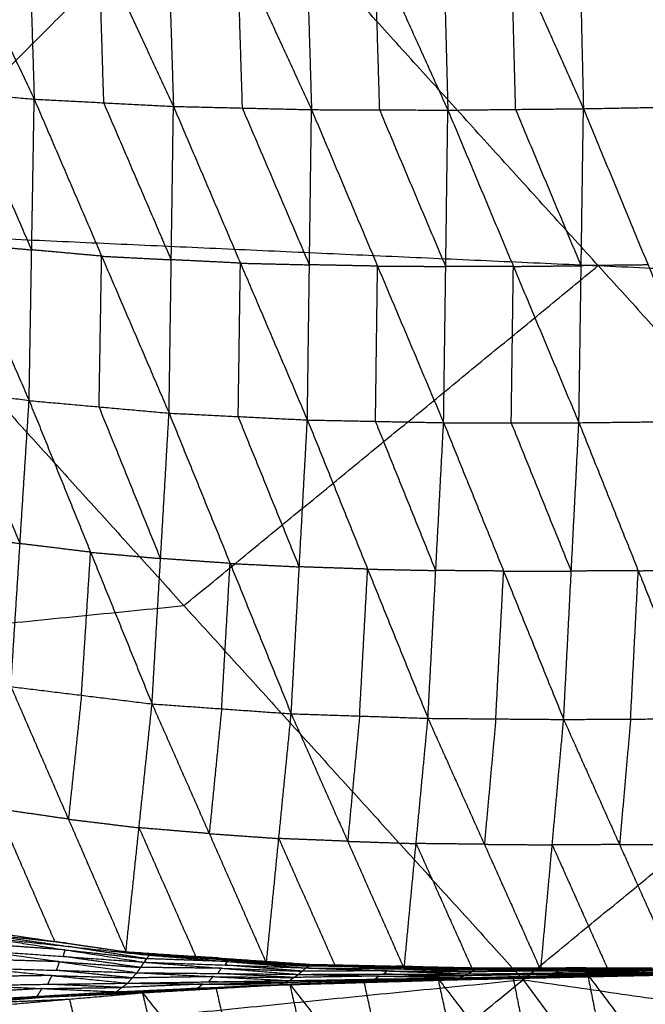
# Model space of a CAD drawing. Header units: millimetres. Extents: x -106 to 110, y -96 to 120.
# Tile 819 of 1020: x 50.62 to 54.71, y 54.55 to 60.99. Entities that reach past the tile are written whole.
import ezdxf

# ---------------------------------------------------------------- set-up
doc = ezdxf.new("R2010")
doc.units = ezdxf.units.MM
doc.header["$MEASUREMENT"] = 0
doc.layers.add('Default', color=7, linetype='Continuous', true_color=0x000000)

msp = doc.modelspace()

# ---------------------------------------------------------------- linework, layer by layer
at = {"layer": 'Default'}
for points in [[(49.4703, 59.6065, 4.1879), (51.9518, 62.088, 4.4319), (54.4333, 64.5695, 4.6759)], [(54.4333, 64.5695, 4.6759), (56.8852, 61.8643, 4.6759), (59.3371, 59.1591, 4.6759)], [(49.7295, 62.5476, -2.1749), (50.2201, 61.5103, -2.1524), (50.7108, 60.473, -2.1298)], [(50.6468, 62.5198, -2.2042), (50.6788, 61.4964, -2.167), (50.7108, 60.473, -2.1298)], [(50.6468, 62.5198, -2.2042), (51.1346, 61.4729, -2.1707), (51.6223, 60.4259, -2.1371)], [(51.557, 62.5106, -2.2058), (51.5897, 61.4682, -2.1714), (51.6223, 60.4259, -2.1371)], [(51.557, 62.5106, -2.2058), (52.0417, 61.4576, -2.1639), (52.5263, 60.4045, -2.1221)], [(52.4636, 62.5148, -2.1836), (52.4949, 61.4597, -2.1529), (52.5263, 60.4045, -2.1221)], [(52.4636, 62.5148, -2.1836), (52.9414, 61.4581, -2.1362), (53.4191, 60.4014, -2.0889)], [(53.3619, 62.528, -2.1421), (53.3905, 61.4647, -2.1155), (53.4191, 60.4014, -2.0889)], [(53.3619, 62.528, -2.1421), (53.8343, 61.4694, -2.0909), (54.3068, 60.4107, -2.0397)], [(54.2563, 62.5475, -2.0837), (54.2816, 61.4791, -2.0617), (54.3068, 60.4107, -2.0397)], [(54.2563, 62.5475, -2.0837), (54.7211, 61.4873, -2.0303), (55.186, 60.4272, -1.977)], [(54.4037, 59.3828, 4.4319), (53.1778, 60.7354, 4.4319), (51.9518, 62.088, 4.4319)], [(51.1666, 60.4494, -2.1335), (51.1506, 60.9611, -2.1521), (51.1346, 61.4729, -2.1707)], [(52.0743, 60.4152, -2.1296), (52.058, 60.9364, -2.1468), (52.0417, 61.4576, -2.1639)], [(52.9727, 60.403, -2.1055), (52.957, 60.9305, -2.1209), (52.9414, 61.4581, -2.1362)], [(53.863, 60.4061, -2.0643), (53.8487, 60.9377, -2.0776), (53.8343, 61.4694, -2.0909)], [(49.7882, 60.5551, -2.0963), (50.2327, 59.5271, -1.8784), (50.6773, 58.4991, -1.6606)], [(49.7882, 60.5551, -2.0963), (50.2495, 60.5141, -2.113), (50.7108, 60.473, -2.1298)], [(50.6941, 59.4861, -1.8952), (50.4718, 60.0001, -2.0041), (50.2495, 60.5141, -2.113)], [(50.6773, 58.4991, -1.6606), (50.6941, 59.4861, -1.8952), (50.7108, 60.473, -2.1298)], [(50.7108, 60.473, -2.1298), (51.1522, 59.4449, -1.8978), (51.5936, 58.4169, -1.6658)], [(50.7108, 60.473, -2.1298), (51.1666, 60.4494, -2.1335), (51.6223, 60.4259, -2.1371)], [(51.608, 59.4214, -1.9015), (51.3873, 59.9354, -2.0175), (51.1666, 60.4494, -2.1335)], [(51.5936, 58.4169, -1.6658), (51.608, 59.4214, -1.9015), (51.6223, 60.4259, -2.1371)], [(51.6223, 60.4259, -2.1371), (52.0608, 59.399, -1.8948), (52.4992, 58.3722, -1.6524)], [(51.6223, 60.4259, -2.1371), (52.0743, 60.4152, -2.1296), (52.5263, 60.4045, -2.1221)], [(54.3068, 60.4107, -2.0397), (54.7464, 60.4189, -2.0083), (55.186, 60.4272, -1.977)], [(52.5127, 59.3884, -1.8873), (52.2935, 59.9018, -2.0084), (52.0743, 60.4152, -2.1296)], [(52.4992, 58.3722, -1.6524), (52.5127, 59.3884, -1.8873), (52.5263, 60.4045, -2.1221)], [(52.5263, 60.4045, -2.1221), (52.9587, 59.3794, -1.8729), (53.3912, 58.3543, -1.6237)], [(52.5263, 60.4045, -2.1221), (52.9727, 60.403, -2.1055), (53.4191, 60.4014, -2.0889)], [(53.4052, 59.3778, -1.8563), (53.1889, 59.8904, -1.9809), (52.9727, 60.403, -2.1055)], [(53.3912, 58.3543, -1.6237), (53.4052, 59.3778, -1.8563), (53.4191, 60.4014, -2.0889)], [(53.4191, 60.4014, -2.0889), (53.863, 60.4061, -2.0643), (54.3068, 60.4107, -2.0397)], [(53.4191, 60.4014, -2.0889), (53.8481, 59.3778, -1.8352), (54.2771, 58.3542, -1.5814)], [(54.292, 59.3825, -1.8105), (54.0775, 59.8943, -1.9374), (53.863, 60.4061, -2.0643)], [(54.2771, 58.3542, -1.5814), (54.292, 59.3825, -1.8105), (54.3068, 60.4107, -2.0397)], [(54.3068, 60.4107, -2.0397), (54.7298, 59.3875, -1.7837), (55.1527, 58.3642, -1.5277)], [(49.4703, 59.6065, 4.1879), (51.6909, 57.1565, 4.1879), (53.9115, 54.7064, 4.1879)], [(49.4703, 59.6065, 4.1879), (54.4037, 59.3828, 4.4319), (59.3371, 59.1591, 4.6759)], [(50.2327, 59.5271, -1.8784), (50.4634, 59.5066, -1.8868), (50.6941, 59.4861, -1.8952)], [(51.1522, 59.4449, -1.8978), (50.9231, 59.4655, -1.8965), (50.6941, 59.4861, -1.8952)], [(51.1355, 58.458, -1.6632), (51.1438, 58.9515, -1.7805), (51.1522, 59.4449, -1.8978)], [(51.1522, 59.4449, -1.8978), (51.3801, 59.4332, -1.8996), (51.608, 59.4214, -1.9015)], [(52.0608, 59.399, -1.8948), (51.8344, 59.4102, -1.8981), (51.608, 59.4214, -1.9015)], [(52.0464, 58.3945, -1.6591), (52.0536, 58.8968, -1.7769), (52.0608, 59.399, -1.8948)], [(52.0608, 59.399, -1.8948), (52.2867, 59.3937, -1.891), (52.5127, 59.3884, -1.8873)], [(51.6909, 57.1565, 4.1879), (53.0473, 58.2696, 4.3099), (54.4037, 59.3828, 4.4319)], [(52.9587, 59.3794, -1.8729), (52.7357, 59.3839, -1.8801), (52.5127, 59.3884, -1.8873)], [(52.9452, 58.3632, -1.638), (52.952, 58.8713, -1.7555), (52.9587, 59.3794, -1.8729)], [(52.9587, 59.3794, -1.8729), (53.182, 59.3786, -1.8646), (53.4052, 59.3778, -1.8563)], [(53.8481, 59.3778, -1.8352), (53.6266, 59.3778, -1.8457), (53.4052, 59.3778, -1.8563)], [(53.8342, 58.3542, -1.6026), (53.8411, 58.866, -1.7189), (53.8481, 59.3778, -1.8352)], [(53.8481, 59.3778, -1.8352), (54.07, 59.3801, -1.8228), (54.292, 59.3825, -1.8105)], [(54.7298, 59.3875, -1.7837), (54.5109, 59.385, -1.7971), (54.292, 59.3825, -1.8105)], [(54.4037, 59.3828, 4.4319), (55.514, 58.1578, 4.4319), (56.6243, 56.9328, 4.4319)], [(53.9115, 54.7064, 4.1879), (56.6243, 56.9328, 4.4319), (59.3371, 59.1591, 4.6759)], [(49.7469, 58.6326, -1.6338), (50.2121, 58.5659, -1.6472), (50.6773, 58.4991, -1.6606)], [(50.6177, 57.5625, -1.2143), (50.4149, 58.0642, -1.4307), (50.2121, 58.5659, -1.6472)], [(50.558, 56.6259, -0.768), (50.6177, 57.5625, -1.2143), (50.6773, 58.4991, -1.6606)], [(50.6773, 58.4991, -1.6606), (51.0798, 57.5059, -1.2104), (51.4823, 56.5127, -0.7601)], [(50.6773, 58.4991, -1.6606), (51.1355, 58.458, -1.6632), (51.5936, 58.4169, -1.6658)], [(51.538, 57.4648, -1.213), (51.3367, 57.9614, -1.4381), (51.1355, 58.458, -1.6632)], [(51.4823, 56.5127, -0.7601), (51.538, 57.4648, -1.213), (51.5936, 58.4169, -1.6658)], [(51.5936, 58.4169, -1.6658), (51.9935, 57.4326, -1.2028), (52.3933, 56.4483, -0.7399)], [(51.5936, 58.4169, -1.6658), (52.0464, 58.3945, -1.6591), (52.4992, 58.3722, -1.6524)], [(52.4462, 57.4102, -1.1961), (52.2463, 57.9024, -1.4276), (52.0464, 58.3945, -1.6591)], [(52.3933, 56.4483, -0.7399), (52.4462, 57.4102, -1.1961), (52.4992, 58.3722, -1.6524)], [(52.4992, 58.3722, -1.6524), (52.8939, 57.3953, -1.1808), (53.2887, 56.4183, -0.7092)], [(52.4992, 58.3722, -1.6524), (52.9452, 58.3632, -1.638), (53.3912, 58.3543, -1.6237)], [(53.3399, 57.3863, -1.1665), (53.1426, 57.8748, -1.4022), (52.9452, 58.3632, -1.638)], [(54.2771, 58.3542, -1.5814), (54.7149, 58.3592, -1.5545), (55.1527, 58.3642, -1.5277)], [(53.2887, 56.4183, -0.7092), (53.3399, 57.3863, -1.1665), (53.3912, 58.3543, -1.6237)], [(53.3912, 58.3543, -1.6237), (53.7842, 57.3826, -1.1463), (54.1772, 56.4108, -0.6689)], [(53.3912, 58.3543, -1.6237), (53.8342, 58.3542, -1.6026), (54.2771, 58.3542, -1.5814)], [(54.2272, 57.3825, -1.1252), (54.0307, 57.8684, -1.3639), (53.8342, 58.3542, -1.6026)], [(54.1772, 56.4108, -0.6689), (54.2272, 57.3825, -1.1252), (54.2771, 58.3542, -1.5814)], [(54.2771, 58.3542, -1.5814), (54.6656, 57.3849, -1.1009), (55.054, 56.4156, -0.6205)], [(50.1524, 57.6292, -1.2009), (50.3851, 57.5959, -1.2076), (50.6177, 57.5625, -1.2143)], [(51.0798, 57.5059, -1.2104), (50.8487, 57.5342, -1.2123), (50.6177, 57.5625, -1.2143)], [(51.0202, 56.5693, -0.764), (51.05, 57.0376, -0.9872), (51.0798, 57.5059, -1.2104)], [(51.0798, 57.5059, -1.2104), (51.3089, 57.4853, -1.2117), (51.538, 57.4648, -1.213)], [(51.9935, 57.4326, -1.2028), (51.7657, 57.4487, -1.2079), (51.538, 57.4648, -1.213)], [(51.9378, 56.4805, -0.75), (51.9656, 56.9565, -0.9764), (51.9935, 57.4326, -1.2028)], [(51.9935, 57.4326, -1.2028), (52.2199, 57.4214, -1.1995), (52.4462, 57.4102, -1.1961)], [(52.8939, 57.3953, -1.1808), (52.6701, 57.4027, -1.1885), (52.4462, 57.4102, -1.1961)], [(52.841, 56.4333, -0.7246), (52.8675, 56.9143, -0.9527), (52.8939, 57.3953, -1.1808)], [(52.8939, 57.3953, -1.1808), (53.1169, 57.3908, -1.1736), (53.3399, 57.3863, -1.1665)], [(54.6656, 57.3849, -1.1009), (54.8845, 57.3874, -1.0875), (55.1033, 57.3899, -1.0741)], [(53.7842, 57.3826, -1.1463), (53.5621, 57.3844, -1.1564), (53.3399, 57.3863, -1.1665)], [(53.7329, 56.4146, -0.6891), (53.7586, 56.8986, -0.9177), (53.7842, 57.3826, -1.1463)], [(53.7842, 57.3826, -1.1463), (54.0057, 57.3825, -1.1357), (54.2272, 57.3825, -1.1252)], [(54.6656, 57.3849, -1.1009), (54.4464, 57.3837, -1.1131), (54.2272, 57.3825, -1.1252)], [(54.6156, 56.4132, -0.6447), (54.6406, 56.8991, -0.8728), (54.6656, 57.3849, -1.1009)], [(46.5007, 56.6369, 4.07), (49.0958, 56.8967, 4.1289), (51.6909, 57.1565, 4.1879)], [(50.558, 56.6259, -0.768), (50.9347, 55.758, -0.1357), (51.3114, 54.8902, 0.4967)], [(50.558, 56.6259, -0.768), (51.0202, 56.5693, -0.764), (51.4823, 56.5127, -0.7601)], [(51.0202, 56.5693, -0.764), (50.9774, 56.1637, -0.4498), (50.9347, 55.758, -0.1357)], [(51.3114, 54.8902, 0.4967), (51.3968, 55.7014, -0.1317), (51.4823, 56.5127, -0.7601)], [(51.4823, 56.5127, -0.7601), (51.8566, 55.6632, -0.1134), (52.2309, 54.8136, 0.5334)], [(51.4823, 56.5127, -0.7601), (51.9378, 56.4805, -0.75), (52.3933, 56.4483, -0.7399)], [(51.9378, 56.4805, -0.75), (51.8972, 56.0718, -0.4317), (51.8566, 55.6632, -0.1134)], [(52.2309, 54.8136, 0.5334), (52.3121, 55.631, -0.1032), (52.3933, 56.4483, -0.7399)], [(52.3933, 56.4483, -0.7399), (52.7631, 55.6131, -0.0828), (53.1329, 54.7779, 0.5743)], [(52.3933, 56.4483, -0.7399), (52.841, 56.4333, -0.7246), (53.2887, 56.4183, -0.7092)], [(52.841, 56.4333, -0.7246), (52.8021, 56.0232, -0.4037), (52.7631, 55.6131, -0.0828)], [(53.1329, 54.7779, 0.5743), (53.2108, 55.5981, -0.0675), (53.2887, 56.4183, -0.7092)], [(53.2887, 56.4183, -0.7092), (53.6581, 55.5932, -0.0448), (54.0274, 54.7681, 0.6196)], [(53.2887, 56.4183, -0.7092), (53.7329, 56.4146, -0.6891), (54.1772, 56.4108, -0.6689)], [(53.7329, 56.4146, -0.6891), (53.6955, 56.0039, -0.367), (53.6581, 55.5932, -0.0448)], [(54.0274, 54.7681, 0.6196), (54.1023, 55.5895, -0.0247), (54.1772, 56.4108, -0.6689)], [(54.1772, 56.4108, -0.6689), (54.6156, 56.4132, -0.6447), (55.054, 56.4156, -0.6205)], [(54.1772, 56.4108, -0.6689), (54.5433, 55.5913, -0.0001), (54.9093, 54.7717, 0.6687)], [(54.6156, 56.4132, -0.6447), (54.5794, 56.0023, -0.3224), (54.5433, 55.5913, -0.0001)], [(50.4674, 55.8255, -0.1518), (50.6558, 55.3916, 0.1644), (50.8441, 54.9577, 0.4805)], [(50.9347, 55.758, -0.1357), (50.7011, 55.7918, -0.1437), (50.4674, 55.8255, -0.1518)], [(50.9347, 55.758, -0.1357), (51.1658, 55.7297, -0.1337), (51.3968, 55.7014, -0.1317)], [(51.3968, 55.7014, -0.1317), (51.584, 55.2767, 0.1917), (51.7711, 54.8519, 0.515)], [(51.8566, 55.6632, -0.1134), (51.6267, 55.6823, -0.1225), (51.3968, 55.7014, -0.1317)], [(51.8566, 55.6632, -0.1134), (52.0844, 55.6471, -0.1083), (52.3121, 55.631, -0.1032)], [(52.3121, 55.631, -0.1032), (52.497, 55.2134, 0.2253), (52.6819, 54.7958, 0.5539)], [(52.7631, 55.6131, -0.0828), (52.5376, 55.622, -0.093), (52.3121, 55.631, -0.1032)], [(52.7631, 55.6131, -0.0828), (52.9869, 55.6056, -0.0751), (53.2108, 55.5981, -0.0675)], [(53.2108, 55.5981, -0.0675), (53.3955, 55.1856, 0.2647), (53.5802, 54.773, 0.5969)], [(53.6581, 55.5932, -0.0448), (53.4344, 55.5957, -0.0561), (53.2108, 55.5981, -0.0675)], [(53.6581, 55.5932, -0.0448), (53.8802, 55.5913, -0.0348), (54.1023, 55.5895, -0.0247)], [(54.5433, 55.5913, -0.0001), (54.3228, 55.5904, -0.0124), (54.1023, 55.5895, -0.0247)], [(54.1023, 55.5895, -0.0247), (54.2853, 55.1797, 0.3097), (54.4684, 54.7699, 0.6442)], [(54.5433, 55.5913, -0.0001), (54.7625, 55.5925, 0.012), (54.9817, 55.5937, 0.0241)], [(50.3768, 55.0252, 0.4644), (50.8441, 54.9577, 0.4805), (51.3114, 54.8902, 0.4967)], [(50.3768, 55.0252, 0.4644), (50.9205, 54.946, 0.4532), (51.4642, 54.8669, 0.4421)], [(50.3862, 55.0038, 0.4137), (50.6581, 54.9642, 0.4082), (50.9299, 54.9246, 0.4026)], [(50.9205, 54.946, 0.4532), (50.6534, 54.9749, 0.4335), (50.3862, 55.0038, 0.4137)], [(50.9133, 54.9017, 0.3813), (50.6482, 54.9206, 0.3556), (50.3831, 54.9394, 0.3299)], [(50.3957, 54.9824, 0.3631), (50.9133, 54.9017, 0.3813), (51.431, 54.8211, 0.3994)], [(50.3957, 54.9824, 0.3631), (50.9299, 54.9246, 0.4026), (51.4642, 54.8669, 0.4421)], [(50.8441, 54.9577, 0.4805), (50.8823, 54.9519, 0.4669), (50.9205, 54.946, 0.4532)], [(50.9205, 54.946, 0.4532), (51.1541, 54.9123, 0.4613), (51.3878, 54.8785, 0.4694)], [(50.3705, 54.8965, 0.2968), (50.877, 54.8245, 0.3443), (51.3835, 54.7524, 0.3918)], [(50.3705, 54.8965, 0.2968), (50.9007, 54.8588, 0.3481), (51.431, 54.8211, 0.3994)], [(50.9007, 54.8588, 0.3481), (50.907, 54.8803, 0.3647), (50.9133, 54.9017, 0.3813)], [(50.9133, 54.9017, 0.3813), (51.1804, 54.8729, 0.401), (51.4476, 54.844, 0.4208)], [(51.4476, 54.844, 0.4208), (51.1887, 54.8843, 0.4117), (50.9299, 54.9246, 0.4026)], [(51.3114, 54.8902, 0.4967), (51.3878, 54.8785, 0.4694), (51.4642, 54.8669, 0.4421)], [(51.3114, 54.8902, 0.4967), (51.7711, 54.8519, 0.515), (52.2309, 54.8136, 0.5334)], [(51.3114, 54.8902, 0.4967), (51.9182, 54.8486, 0.5047), (52.525, 54.8071, 0.5126)], [(51.3878, 54.8785, 0.4694), (51.6912, 54.8578, 0.4734), (51.9946, 54.837, 0.4774)], [(51.9182, 54.8486, 0.5047), (51.653, 54.8636, 0.487), (51.3878, 54.8785, 0.4694)], [(50.877, 54.8245, 0.3443), (50.6138, 54.8322, 0.317), (50.3505, 54.84, 0.2897)], [(50.857, 54.768, 0.3372), (50.867, 54.7962, 0.3408), (50.877, 54.8245, 0.3443)], [(50.877, 54.8245, 0.3443), (51.1421, 54.8056, 0.3699), (51.4072, 54.7868, 0.3956)], [(51.4072, 54.7868, 0.3956), (51.154, 54.8228, 0.3718), (50.9007, 54.8588, 0.3481)], [(51.3835, 54.7524, 0.3918), (51.4072, 54.7868, 0.3956), (51.431, 54.8211, 0.3994)], [(51.431, 54.8211, 0.3994), (51.4476, 54.844, 0.4208), (51.4642, 54.8669, 0.4421)], [(51.431, 54.8211, 0.3994), (51.9361, 54.7813, 0.4404), (52.4413, 54.7414, 0.4814)], [(51.431, 54.8211, 0.3994), (51.9603, 54.8024, 0.4423), (52.4897, 54.7836, 0.4852)], [(51.9769, 54.8253, 0.4637), (51.7123, 54.8346, 0.4422), (51.4476, 54.844, 0.4208)], [(51.4642, 54.8669, 0.4421), (51.9769, 54.8253, 0.4637), (52.4897, 54.7836, 0.4852)], [(51.4642, 54.8669, 0.4421), (51.9946, 54.837, 0.4774), (52.525, 54.8071, 0.5126)], [(51.7711, 54.8519, 0.515), (51.8447, 54.8503, 0.5098), (51.9182, 54.8486, 0.5047)], [(51.9182, 54.8486, 0.5047), (52.1481, 54.8295, 0.5138), (52.378, 54.8104, 0.523)], [(51.9603, 54.8024, 0.4423), (51.9686, 54.8138, 0.453), (51.9769, 54.8253, 0.4637)], [(51.9769, 54.8253, 0.4637), (52.2421, 54.8103, 0.4813), (52.5074, 54.7954, 0.4989)], [(52.5074, 54.7954, 0.4989), (52.251, 54.8162, 0.4882), (51.9946, 54.837, 0.4774)], [(52.2309, 54.8136, 0.5334), (52.378, 54.8104, 0.523), (52.525, 54.8071, 0.5126)], [(52.2309, 54.8136, 0.5334), (52.6819, 54.7958, 0.5539), (53.1329, 54.7779, 0.5743)], [(52.378, 54.8104, 0.523), (52.6035, 54.8015, 0.5333), (52.829, 54.7925, 0.5435)], [(50.3305, 54.7835, 0.2827), (50.8267, 54.7337, 0.3406), (51.3228, 54.6838, 0.3986)], [(50.3305, 54.7835, 0.2827), (50.857, 54.768, 0.3372), (51.3835, 54.7524, 0.3918)], [(51.3531, 54.7181, 0.3952), (51.1051, 54.743, 0.3662), (50.857, 54.768, 0.3372)], [(51.3228, 54.6838, 0.3986), (51.3531, 54.7181, 0.3952), (51.3835, 54.7524, 0.3918)], [(51.3835, 54.7524, 0.3918), (51.8821, 54.7265, 0.438), (52.3806, 54.7006, 0.4842)], [(51.3835, 54.7524, 0.3918), (51.9124, 54.7469, 0.4366), (52.4413, 54.7414, 0.4814)], [(51.9361, 54.7813, 0.4404), (51.6717, 54.784, 0.418), (51.4072, 54.7868, 0.3956)], [(51.9124, 54.7469, 0.4366), (51.9242, 54.7641, 0.4385), (51.9361, 54.7813, 0.4404)], [(52.411, 54.721, 0.4828), (52.1617, 54.734, 0.4597), (51.9124, 54.7469, 0.4366)], [(51.9361, 54.7813, 0.4404), (52.2008, 54.7719, 0.4619), (52.4655, 54.7625, 0.4833)], [(52.4655, 54.7625, 0.4833), (52.2129, 54.7824, 0.4628), (51.9603, 54.8024, 0.4423)], [(52.4413, 54.7414, 0.4814), (52.4655, 54.7625, 0.4833), (52.4897, 54.7836, 0.4852)], [(53.0211, 54.764, 0.5235), (52.7433, 54.7633, 0.5034), (52.4655, 54.7625, 0.4833)], [(52.4897, 54.7836, 0.4852), (52.5074, 54.7954, 0.4989), (52.525, 54.8071, 0.5126)], [(52.4897, 54.7836, 0.4852), (53.0211, 54.764, 0.5235), (53.5524, 54.7443, 0.5617)], [(52.4897, 54.7836, 0.4852), (53.0437, 54.7776, 0.5245), (53.5977, 54.7716, 0.5637)], [(53.0614, 54.7894, 0.5382), (52.7844, 54.7924, 0.5185), (52.5074, 54.7954, 0.4989)], [(52.525, 54.8071, 0.5126), (52.829, 54.7925, 0.5435), (53.1329, 54.7779, 0.5743)], [(52.525, 54.8071, 0.5126), (53.0614, 54.7894, 0.5382), (53.5977, 54.7716, 0.5637)], [(52.525, 54.8071, 0.5126), (53.0784, 54.7956, 0.5471), (53.6317, 54.784, 0.5816)], [(52.829, 54.7925, 0.5435), (52.7554, 54.7942, 0.5487), (52.6819, 54.7958, 0.5539)], [(53.3823, 54.781, 0.578), (53.1056, 54.7867, 0.5607), (52.829, 54.7925, 0.5435)], [(52.9968, 54.7429, 0.5216), (53.009, 54.7534, 0.5225), (53.0211, 54.764, 0.5235)], [(53.0211, 54.764, 0.5235), (53.2981, 54.761, 0.5431), (53.5751, 54.758, 0.5627)], [(53.0437, 54.7776, 0.5245), (53.0525, 54.7835, 0.5313), (53.0614, 54.7894, 0.5382)], [(53.5751, 54.758, 0.5627), (53.3094, 54.7678, 0.5436), (53.0437, 54.7776, 0.5245)], [(53.0614, 54.7894, 0.5382), (53.338, 54.7836, 0.5554), (53.6147, 54.7778, 0.5726)], [(53.6147, 54.7778, 0.5726), (53.3465, 54.7867, 0.5599), (53.0784, 54.7956, 0.5471)], [(53.0784, 54.7956, 0.5471), (53.2303, 54.7883, 0.5626), (53.3823, 54.781, 0.578)], [(53.1329, 54.7779, 0.5743), (53.3823, 54.781, 0.578), (53.6317, 54.784, 0.5816)], [(53.1329, 54.7779, 0.5743), (53.5802, 54.773, 0.5969), (54.0274, 54.7681, 0.6196)], [(53.3823, 54.781, 0.578), (53.6059, 54.7785, 0.5893), (53.8296, 54.7761, 0.6006)], [(53.5524, 54.7443, 0.5617), (53.5751, 54.758, 0.5627), (53.5977, 54.7716, 0.5637)], [(53.5524, 54.7443, 0.5617), (54.121, 54.7506, 0.5984), (54.6896, 54.7568, 0.6352)], [(54.1437, 54.7642, 0.5994), (53.8594, 54.7611, 0.5811), (53.5751, 54.758, 0.5627)], [(53.8296, 54.7761, 0.6006), (53.7049, 54.7746, 0.5988), (53.5802, 54.773, 0.5969)], [(53.5977, 54.7716, 0.5637), (53.6147, 54.7778, 0.5726), (53.6317, 54.784, 0.5816)], [(53.5977, 54.7716, 0.5637), (54.1629, 54.774, 0.6002), (54.728, 54.7764, 0.6367)], [(53.5977, 54.7716, 0.5637), (54.1437, 54.7642, 0.5994), (54.6896, 54.7568, 0.6352)], [(54.1798, 54.7802, 0.6091), (53.8973, 54.779, 0.5909), (53.6147, 54.7778, 0.5726)], [(53.6317, 54.784, 0.5816), (53.8296, 54.7761, 0.6006), (54.0274, 54.7681, 0.6196)], [(53.6317, 54.784, 0.5816), (54.1798, 54.7802, 0.6091), (54.728, 54.7764, 0.6367)], [(53.6317, 54.784, 0.5816), (54.1942, 54.784, 0.6158), (54.7566, 54.784, 0.6499)], [(53.8296, 54.7761, 0.6006), (54.0119, 54.78, 0.6082), (54.1942, 54.784, 0.6158)], [(54.392, 54.776, 0.6347), (54.1108, 54.7761, 0.6177), (53.8296, 54.7761, 0.6006)], [(54.0274, 54.7681, 0.6196), (54.392, 54.776, 0.6347), (54.7566, 54.784, 0.6499)], [(54.0274, 54.7681, 0.6196), (54.4684, 54.7699, 0.6442), (54.9093, 54.7717, 0.6687)], [(54.0973, 54.7419, 0.5983), (54.3816, 54.745, 0.6167), (54.6658, 54.7482, 0.635)], [(54.121, 54.7506, 0.5984), (54.1323, 54.7574, 0.5989), (54.1437, 54.7642, 0.5994)], [(54.6658, 54.7482, 0.635), (54.3934, 54.7494, 0.6167), (54.121, 54.7506, 0.5984)], [(54.1437, 54.7642, 0.5994), (54.4262, 54.7654, 0.6177), (54.7088, 54.7666, 0.6359)], [(54.1629, 54.774, 0.6002), (54.1714, 54.7771, 0.6047), (54.1798, 54.7802, 0.6091)], [(54.7088, 54.7666, 0.6359), (54.4358, 54.7703, 0.618), (54.1629, 54.774, 0.6002)], [(54.1798, 54.7802, 0.6091), (54.4611, 54.7802, 0.6262), (54.7423, 54.7802, 0.6433)], [(54.7423, 54.7802, 0.6433), (54.4682, 54.7821, 0.6295), (54.1942, 54.784, 0.6158)], [(54.3342, 54.7396, 0.6351), (54.8211, 54.749, 0.6635), (55.308, 54.7584, 0.6919)], [(54.392, 54.776, 0.6347), (54.6125, 54.7769, 0.647), (54.833, 54.7778, 0.6593)], [(54.4684, 54.7699, 0.6442), (54.4302, 54.773, 0.6394), (54.392, 54.776, 0.6347)], [(54.4596, 54.7357, 0.6382), (54.6404, 54.7423, 0.6508), (54.8211, 54.749, 0.6635)], [(54.585, 54.7318, 0.6412), (54.9465, 54.7451, 0.6665), (55.308, 54.7584, 0.6919)], [(54.585, 54.7318, 0.6412), (55.1287, 54.7427, 0.6742), (55.6724, 54.7537, 0.7072)], [(55.1573, 54.7466, 0.6711), (54.8854, 54.7411, 0.6546), (54.6136, 54.7356, 0.638)], [(54.6421, 54.7395, 0.6349), (55.1803, 54.7492, 0.6682), (55.7185, 54.759, 0.7016)], [(54.6421, 54.7395, 0.6349), (54.6658, 54.7482, 0.635), (54.6896, 54.7568, 0.6352)], [(54.6421, 54.7395, 0.6349), (55.1573, 54.7466, 0.6711), (55.6724, 54.7537, 0.7072)], [(55.2041, 54.7579, 0.6684), (54.935, 54.753, 0.6517), (54.6658, 54.7482, 0.635)], [(54.6896, 54.7568, 0.6352), (54.7088, 54.7666, 0.6359), (54.728, 54.7764, 0.6367)], [(54.6896, 54.7568, 0.6352), (55.2233, 54.7643, 0.6684), (55.7571, 54.7718, 0.7017)], [(54.6896, 54.7568, 0.6352), (55.2041, 54.7579, 0.6684), (55.7185, 54.759, 0.7016)], [(55.2425, 54.7741, 0.6692), (54.9757, 54.7703, 0.6526), (54.7088, 54.7666, 0.6359)], [(43.5311, 53.6673, 3.952), (48.7213, 54.1869, 4.07), (53.9115, 54.7064, 4.1879)], [(47.4187, 49.3779, 3.952), (50.6651, 52.0422, 4.07), (53.9115, 54.7064, 4.1879)], [(50.277, 54.6694, 0.2959), (50.7999, 54.6766, 0.3473), (51.3228, 54.6838, 0.3986)], [(50.8267, 54.7337, 0.3406), (50.5652, 54.7301, 0.315), (50.3038, 54.7265, 0.2893)], [(50.7999, 54.6766, 0.3473), (50.8133, 54.7051, 0.344), (50.8267, 54.7337, 0.3406)], [(50.8267, 54.7337, 0.3406), (51.0899, 54.7259, 0.3679), (51.3531, 54.7181, 0.3952)], [(51.2481, 54.6275, 0.4312), (51.2855, 54.6557, 0.4149), (51.3228, 54.6838, 0.3986)], [(51.3228, 54.6838, 0.3986), (51.8517, 54.6922, 0.4414), (52.3806, 54.7006, 0.4842)], [(51.3228, 54.6838, 0.3986), (51.815, 54.6777, 0.4507), (52.3072, 54.6716, 0.5029)], [(51.8821, 54.7265, 0.438), (51.6176, 54.7223, 0.4166), (51.3531, 54.7181, 0.3952)], [(51.815, 54.6777, 0.4507), (52.0794, 54.6819, 0.4721), (52.3439, 54.6861, 0.4936)], [(51.8517, 54.6922, 0.4414), (51.8669, 54.7093, 0.4397), (51.8821, 54.7265, 0.438)], [(52.3439, 54.6861, 0.4936), (52.0978, 54.6891, 0.4675), (51.8517, 54.6922, 0.4414)], [(51.8821, 54.7265, 0.438), (52.1465, 54.7238, 0.4604), (52.411, 54.721, 0.4828)], [(52.3072, 54.6716, 0.5029), (52.8306, 54.6932, 0.5428), (53.3541, 54.7147, 0.5828)], [(52.3072, 54.6716, 0.5029), (52.8685, 54.6884, 0.5376), (53.4298, 54.7052, 0.5724)], [(52.3072, 54.6716, 0.5029), (52.3439, 54.6861, 0.4936), (52.3806, 54.7006, 0.4842)], [(52.9052, 54.7029, 0.5283), (52.6246, 54.6945, 0.5109), (52.3439, 54.6861, 0.4936)], [(52.3455, 54.6745, 0.5191), (52.6072, 54.6853, 0.5391), (52.869, 54.6961, 0.559)], [(52.8306, 54.6932, 0.5428), (52.5881, 54.6838, 0.5309), (52.3455, 54.6745, 0.5191)], [(52.3806, 54.7006, 0.4842), (52.411, 54.721, 0.4828), (52.4413, 54.7414, 0.4814)], [(52.3806, 54.7006, 0.4842), (52.9387, 54.7099, 0.5233), (53.4967, 54.7192, 0.5623)], [(52.3806, 54.7006, 0.4842), (52.9052, 54.7029, 0.5283), (53.4298, 54.7052, 0.5724)], [(52.3838, 54.6774, 0.5353), (52.869, 54.6961, 0.559), (53.3541, 54.7147, 0.5828)], [(52.969, 54.7303, 0.5218), (52.69, 54.7257, 0.5023), (52.411, 54.721, 0.4828)], [(52.4413, 54.7414, 0.4814), (52.9968, 54.7429, 0.5216), (53.5524, 54.7443, 0.5617)], [(52.4413, 54.7414, 0.4814), (52.969, 54.7303, 0.5218), (53.4967, 54.7192, 0.5623)], [(52.8306, 54.6932, 0.5428), (53.1113, 54.7016, 0.5602), (53.3919, 54.71, 0.5776)], [(52.8685, 54.6884, 0.5376), (52.8496, 54.6908, 0.5402), (52.8306, 54.6932, 0.5428)], [(52.8685, 54.6884, 0.5376), (52.8868, 54.6956, 0.533), (52.9052, 54.7029, 0.5283)], [(52.869, 54.6961, 0.559), (52.9632, 54.2559, 0.1419), (53.0575, 53.8157, -0.2752)], [(52.9052, 54.7029, 0.5283), (53.1842, 54.7076, 0.5478), (53.4632, 54.7122, 0.5673)], [(52.9387, 54.7099, 0.5233), (52.9538, 54.7201, 0.5225), (52.969, 54.7303, 0.5218)], [(53.4632, 54.7122, 0.5673), (53.2009, 54.7111, 0.5453), (52.9387, 54.7099, 0.5233)], [(52.969, 54.7303, 0.5218), (53.2467, 54.731, 0.5419), (53.5245, 54.7318, 0.562)], [(53.5245, 54.7318, 0.562), (53.2607, 54.7373, 0.5418), (52.9968, 54.7429, 0.5216)], [(53.3541, 54.7147, 0.5828), (53.8442, 54.7272, 0.609), (54.3342, 54.7396, 0.6351)], [(53.3541, 54.7147, 0.5828), (53.3919, 54.71, 0.5776), (53.4298, 54.7052, 0.5724)], [(53.3541, 54.7147, 0.5828), (53.5427, 53.8343, -0.2514), (53.7312, 52.9539, -1.0856)], [(53.3541, 54.7147, 0.5828), (54.018, 53.8507, -0.2318), (54.6819, 52.9866, -1.0464)], [(53.3919, 54.71, 0.5776), (53.6181, 54.7186, 0.5933), (53.8442, 54.7272, 0.609)], [(53.882, 54.7224, 0.6038), (53.637, 54.7162, 0.5907), (53.3919, 54.71, 0.5776)], [(53.4298, 54.7052, 0.5724), (53.882, 54.7224, 0.6038), (54.3342, 54.7396, 0.6351)], [(53.4298, 54.7052, 0.5724), (54.0074, 54.7185, 0.6068), (54.585, 54.7318, 0.6412)], [(53.4298, 54.7052, 0.5724), (53.4632, 54.7122, 0.5673), (53.4967, 54.7192, 0.5623)], [(54.0408, 54.7255, 0.6017), (53.752, 54.7188, 0.5845), (53.4632, 54.7122, 0.5673)], [(53.4967, 54.7192, 0.5623), (53.5245, 54.7318, 0.562), (53.5524, 54.7443, 0.5617)], [(53.4967, 54.7192, 0.5623), (54.0694, 54.7294, 0.5986), (54.6421, 54.7395, 0.6349)], [(53.4967, 54.7192, 0.5623), (54.0408, 54.7255, 0.6017), (54.585, 54.7318, 0.6412)], [(54.0973, 54.7419, 0.5983), (53.8109, 54.7368, 0.5801), (53.5245, 54.7318, 0.562)], [(53.5524, 54.7443, 0.5617), (54.0973, 54.7419, 0.5983), (54.6421, 54.7395, 0.6349)], [(53.8442, 54.7272, 0.609), (53.9311, 54.2889, 0.1886), (54.018, 53.8507, -0.2318)], [(53.882, 54.7224, 0.6038), (54.1708, 54.729, 0.621), (54.4596, 54.7357, 0.6382)], [(54.0074, 54.7185, 0.6068), (53.9447, 54.7204, 0.6053), (53.882, 54.7224, 0.6038)], [(53.9115, 54.7064, 4.1879), (55.8813, 52.0505, 4.1879), (57.851, 49.3946, 4.1879)], [(53.9115, 54.7064, 4.1879), (58.7992, 54.0002, 4.4319), (63.6869, 53.294, 4.6759)], [(54.0074, 54.7185, 0.6068), (54.0241, 54.722, 0.6043), (54.0408, 54.7255, 0.6017)], [(54.0408, 54.7255, 0.6017), (54.3272, 54.7306, 0.6199), (54.6136, 54.7356, 0.638)], [(54.0694, 54.7294, 0.5986), (54.0833, 54.7356, 0.5984), (54.0973, 54.7419, 0.5983)], [(54.6136, 54.7356, 0.638), (54.3415, 54.7325, 0.6183), (54.0694, 54.7294, 0.5986)], [(54.3342, 54.7396, 0.6351), (54.4596, 54.7357, 0.6382), (54.585, 54.7318, 0.6412)], [(54.3342, 54.7396, 0.6351), (54.5081, 53.8631, -0.2057), (54.6819, 52.9866, -1.0464)], [(54.3342, 54.7396, 0.6351), (54.9825, 53.8774, -0.182), (55.6307, 53.0152, -0.9992)], [(54.9465, 54.7451, 0.6665), (54.7031, 54.7404, 0.6523), (54.4596, 54.7357, 0.6382)], [(54.585, 54.7318, 0.6412), (54.6136, 54.7356, 0.638), (54.6421, 54.7395, 0.6349)], [(50.2091, 54.5681, 0.3504), (50.7286, 54.5978, 0.3908), (51.2481, 54.6275, 0.4312)], [(50.2091, 54.5681, 0.3504), (50.8142, 54.5945, 0.421), (51.4193, 54.6208, 0.4917)], [(50.7626, 54.6485, 0.3636), (50.5028, 54.6336, 0.3434), (50.243, 54.6188, 0.3232)], [(50.277, 54.6694, 0.2959), (50.7626, 54.6485, 0.3636), (51.2481, 54.6275, 0.4312)], [(50.4622, 54.5377, 0.4516), (50.9407, 54.5793, 0.4716), (51.4193, 54.6208, 0.4917)], [(50.7286, 54.5978, 0.3908), (50.7456, 54.6231, 0.3772), (50.7626, 54.6485, 0.3636)], [(50.7626, 54.6485, 0.3636), (51.024, 54.6521, 0.3892), (51.2855, 54.6557, 0.4149)], [(51.2855, 54.6557, 0.4149), (51.0427, 54.6661, 0.3811), (50.7999, 54.6766, 0.3473)], [(50.8142, 54.5945, 0.421), (51.074, 54.6093, 0.4412), (51.3337, 54.6242, 0.4614)], [(51.2481, 54.6275, 0.4312), (51.816, 54.6525, 0.4832), (52.3838, 54.6774, 0.5353)], [(51.2481, 54.6275, 0.4312), (51.7777, 54.6495, 0.467), (52.3072, 54.6716, 0.5029)], [(51.2481, 54.6275, 0.4312), (51.3337, 54.6242, 0.4614), (51.4193, 54.6208, 0.4917)], [(51.815, 54.6777, 0.4507), (51.5502, 54.6667, 0.4328), (51.2855, 54.6557, 0.4149)], [(51.816, 54.6525, 0.4832), (51.5749, 54.6383, 0.4723), (51.3337, 54.6242, 0.4614)], [(51.3337, 54.6242, 0.4614), (51.6176, 54.6366, 0.4875), (51.9016, 54.6491, 0.5135)], [(51.4193, 54.6208, 0.4917), (51.9016, 54.6491, 0.5135), (52.3838, 54.6774, 0.5353)], [(51.4193, 54.6208, 0.4917), (51.6314, 53.7408, -0.3223), (51.8436, 52.8608, -1.1363)], [(51.4193, 54.6208, 0.4917), (52.1026, 53.7671, -0.3121), (52.7858, 52.9134, -1.1158)], [(51.7777, 54.6495, 0.467), (51.7963, 54.6636, 0.4589), (51.815, 54.6777, 0.4507)], [(51.7777, 54.6495, 0.467), (51.7968, 54.651, 0.4751), (51.816, 54.6525, 0.4832)], [(51.816, 54.6525, 0.4832), (52.0807, 54.6635, 0.5012), (52.3455, 54.6745, 0.5191)], [(51.9016, 54.6491, 0.5135), (52.0021, 54.2081, 0.1007), (52.1026, 53.7671, -0.3121)], [(52.3072, 54.6716, 0.5029), (52.3455, 54.6745, 0.5191), (52.3838, 54.6774, 0.5353)], [(52.3838, 54.6774, 0.5353), (52.5848, 53.7954, -0.2903), (52.7858, 52.9134, -1.1158)], [(52.3838, 54.6774, 0.5353), (53.0575, 53.8157, -0.2752), (53.7312, 52.9539, -1.0856)], [(50.8142, 54.5945, 0.421), (50.5749, 54.5737, 0.411), (50.3356, 54.5529, 0.401)], [(50.3356, 54.5529, 0.401), (50.6382, 54.5661, 0.4363), (50.9407, 54.5793, 0.4716)], [(50.7286, 54.5978, 0.3908), (50.7714, 54.5962, 0.4059), (50.8142, 54.5945, 0.421)], [(50.9407, 54.5793, 0.4716), (51.0468, 54.1393, 0.0646), (51.1529, 53.6993, -0.3424)]]:
    msp.add_open_spline(points, degree=2, dxfattribs=at)

doc.saveas('drawing.dxf')
